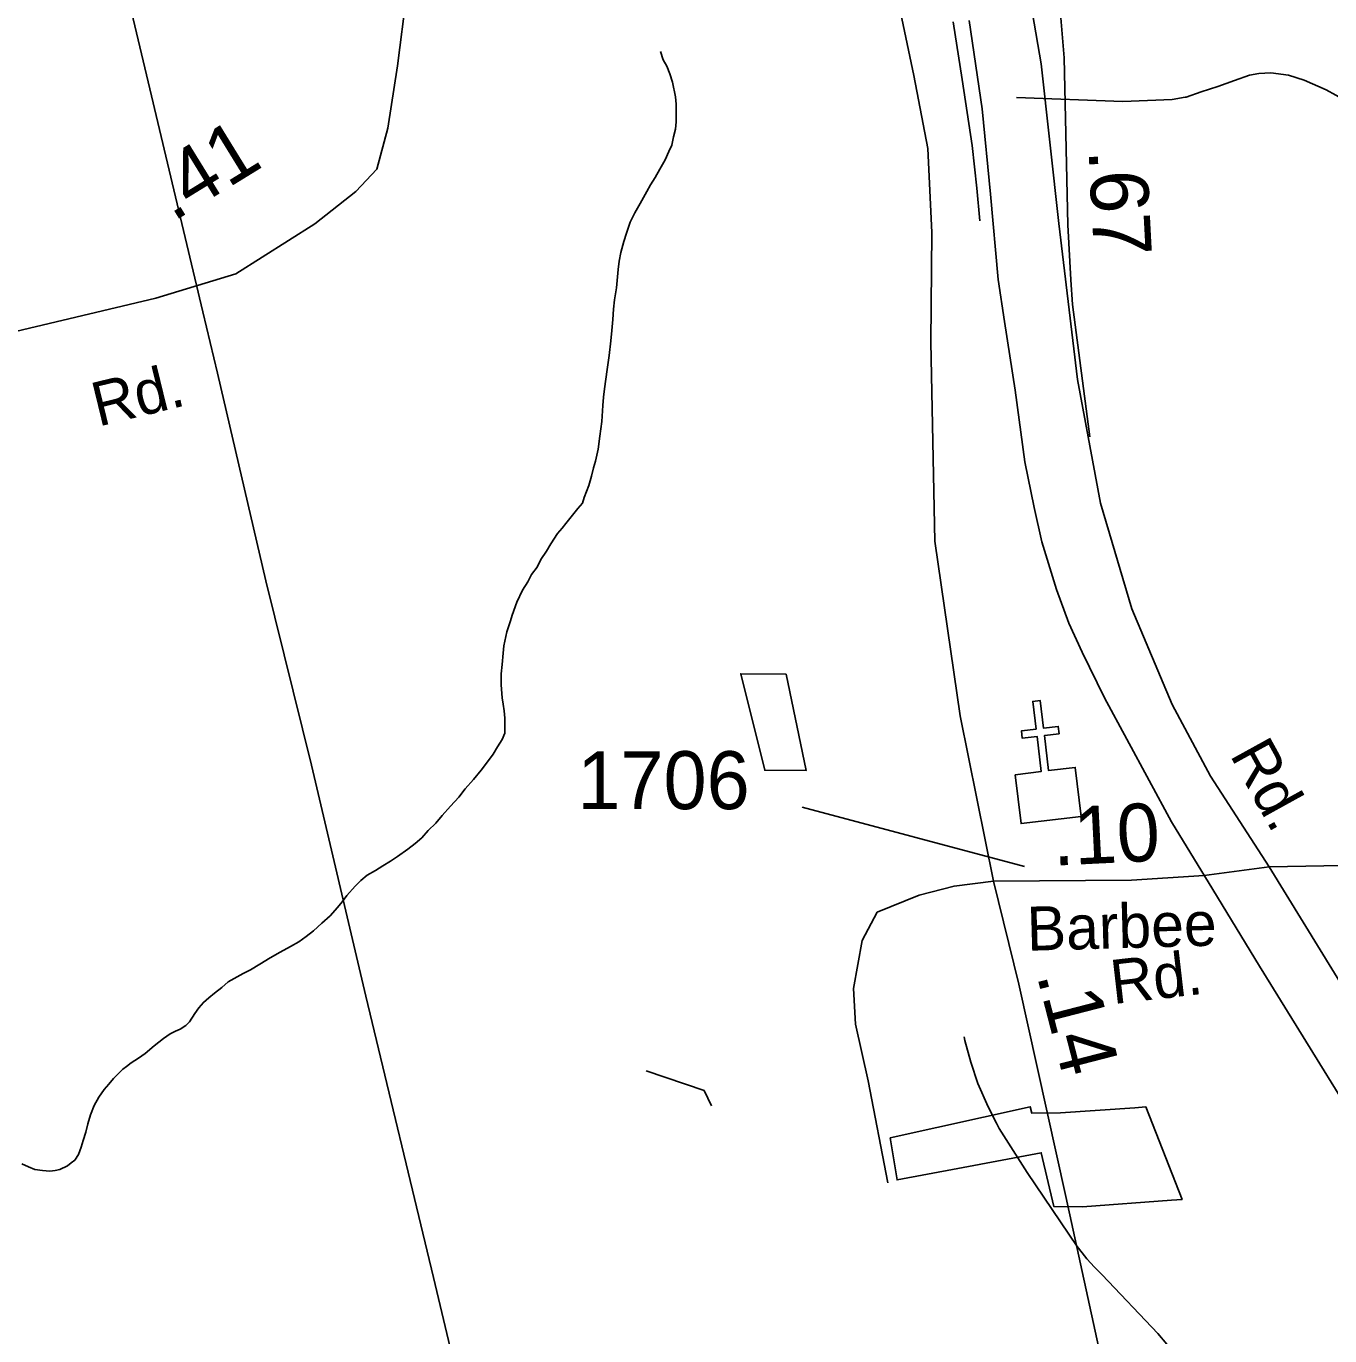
# Model space of a CAD drawing. Extents: x 2001466 to 2224147, y 644118 to 847247.
# Drawn here: x 2044369 to 2047181, y 764118 to 766943 of the extents above; entities that cross this region are included whole.
import ezdxf

# ---------------------------------------------------------------- set-up
doc = ezdxf.new("R2010")
doc.units = 0
for name, color, linetype in [('Exist Boundary Political City Limit New Hole', 7, 'Continuous'), ('Exist Cultural Church CELL', 7, 'Continuous'), ('Exist Hydrographic Misc Water Feature', 7, 'Continuous'), ('Exist Railroad Mainline', 7, 'Continuous'), ('Exist Railroad Siding', 7, 'Continuous'), ('Exist Road Non-System Type 51', 7, 'Continuous'), ('Exist Road Primary NC Attributed', 7, 'Continuous'), ('Exist Road Primary NC Label', 7, 'Continuous'), ('Exist Road Primary NC Service Mileage Hundredths English Label', 7, 'Continuous'), ('Exist Road Secondary Mileage Hundredths English Label', 7, 'Continuous'), ('Exist Road Secondary Type 41 Attributed', 7, 'Continuous'), ('Exist Road Secondary Type 51 Attributed', 7, 'Continuous'), ('Exist Road Secondary Type 51 Label', 7, 'Continuous'), ('Exist Road Secondary Type 51 Number Label', 7, 'Continuous'), ('Exist Utilities Electrical Transmission Line', 7, 'Continuous'), ('Map Preparation Boundary City Limit Buffer Line', 7, 'Continuous'), ('Prop Road Primary Interstate Projected', 7, 'Continuous')]:
    doc.layers.add(name, color=color, linetype=linetype)

msp = doc.modelspace()

# ---------------------------------------------------------------- linework, layer by layer
at = {"layer": 'Exist Boundary Political City Limit New Hole'}
for points in [[(2046008.6, 765545.1), (2045910.6, 765546.3), (2045962.4, 765338.1), (2046051.9, 765337.6), (2046008.6, 765545.1)], [(2046232.8, 764544.9), (2046247.8, 764454.4), (2046378.9, 764479.1), (2046558.8, 764512.8), (2046586.2, 764396.7), (2046648, 764396.2), (2046839.5, 764410.4), (2046862.6, 764412.2), (2046784.8, 764611.8), (2046760.8, 764609.8), (2046600, 764599), (2046538.5, 764598.3), (2046535.2, 764612.1), (2046232.8, 764544.9)]]:
    msp.add_lwpolyline(points, dxfattribs=at)
at = {"layer": 'Exist Cultural Church CELL'}
msp.add_lwpolyline([(2046502.4, 765328.5), (2046558.9, 765335.5), (2046549.7, 765411.1), (2046518, 765407.2), (2046516, 765423.1), (2046547.8, 765426.9), (2046540.6, 765486.6), (2046556.5, 765488.6), (2046563.7, 765428.9), (2046595.5, 765432.7), (2046597.4, 765416.8), (2046565.6, 765413), (2046574.8, 765337.4), (2046632, 765344.2), (2046644.8, 765238.5), (2046515.2, 765222.9)], close=True, dxfattribs=at)
at = {"layer": 'Exist Hydrographic Misc Water Feature'}
for points in [[(2045737.2, 766888.9), (2045743.3, 766871), (2045751.3, 766857), (2045757.3, 766841), (2045763.4, 766823), (2045769.6, 766791), (2045771.4, 766775), (2045771.4, 766753), (2045771.4, 766737), (2045769.6, 766721), (2045765.7, 766705), (2045761.6, 766687), (2045755.6, 766673), (2045747.6, 766655), (2045735.7, 766635), (2045725.7, 766616.9), (2045715.8, 766601), (2045707.9, 766587), (2045693.9, 766560.9), (2045681.8, 766540.9), (2045672, 766520.9), (2045664, 766496.9), (2045658, 766478.9), (2045652.1, 766454.9), (2045648.2, 766436.8), (2045646.1, 766418.8), (2045642.2, 766378.8), (2045638.1, 766352.8), (2045636.3, 766332.8), (2045634.4, 766310.8), (2045632.4, 766286.8), (2045630.5, 766264.8), (2045626.4, 766232.8), (2045622.5, 766202.8), (2045616.6, 766160.8), (2045614.6, 766142.8), (2045612.7, 766124.8), (2045610.7, 766090.8), (2045608.8, 766074.8), (2045606.8, 766058.8), (2045602.9, 766030.8), (2045596.9, 766004.8), (2045593, 765990.8), (2045588.9, 765972.8), (2045583, 765952.8), (2045573.1, 765926.7), (2045569, 765914.7), (2045559.2, 765902.7), (2045545, 765884.8), (2045533.1, 765870.7), (2045525.1, 765860.7), (2045515.3, 765848.7), (2045501.2, 765826.6), (2045491.3, 765810.6), (2045479.4, 765792.6), (2045471.4, 765776.6), (2045459.3, 765760.5), (2045451.3, 765744.6), (2045439.4, 765726.6), (2045427.5, 765700.6), (2045417.7, 765672.5), (2045413.6, 765660.5), (2045405.6, 765636.5), (2045399.7, 765606.5), (2045397.8, 765590.5), (2045395.8, 765566.5), (2045393.7, 765546.5), (2045393.9, 765522.5), (2045395.8, 765494.5), (2045397.8, 765480.5), (2045400.1, 765466.5), (2045401.9, 765450.5), (2045401.9, 765434.5), (2045401.9, 765418.5), (2045396, 765404.5), (2045386.1, 765388.5), (2045376.1, 765372.5), (2045364.2, 765356.4), (2045350.2, 765338.4), (2045334.2, 765318.5), (2045316.2, 765298.4), (2045302.3, 765280.4), (2045284.4, 765260.3), (2045266.4, 765240.3), (2045252.4, 765224.2), (2045236.4, 765208.2), (2045222.5, 765192.2), (2045208.5, 765180.2), (2045192.6, 765168.2), (2045170.4, 765152.1), (2045154.6, 765142.1), (2045138.6, 765132.1), (2045122.6, 765122.1), (2045104.6, 765112), (2045090.6, 765100), (2045078.5, 765088), (2045060.7, 765067.9), (2045050.7, 765053.9), (2045040.8, 765041.9), (2045024.8, 765023.8)], [(2045024.8, 765023.8), (2045006.8, 765007.9), (2044988.9, 764991.8), (2044972.9, 764979.8), (2044957, 764967.7), (2044938.9, 764957.7), (2044917, 764945.7), (2044895, 764933.7), (2044873.1, 764919.6), (2044853, 764907.5), (2044837.2, 764899.5), (2044805, 764881.5), (2044791.1, 764869.5), (2044775.1, 764857.4), (2044763.2, 764847.4), (2044751.3, 764837.4), (2044741.2, 764825.4), (2044733.2, 764813.4), (2044721.1, 764795.4), (2044713.1, 764787.4), (2044701.3, 764779.3), (2044691.4, 764775.3), (2044679.3, 764769.3), (2044665.4, 764759.2), (2044645.3, 764743.2), (2044625.4, 764727.2), (2044611.4, 764717.2), (2044595.4, 764707.1), (2044585.4, 764699.1), (2044577.4, 764693.1), (2044567.6, 764683), (2044557.5, 764673.1), (2044547.5, 764661.1), (2044537.6, 764649.1), (2044525.5, 764633), (2044515.7, 764615), (2044507.7, 764595), (2044501.7, 764575), (2044497.6, 764557), (2044491.7, 764539), (2044487.8, 764524.9), (2044481.8, 764508.9), (2044473.8, 764496.9), (2044465.9, 764490.9), (2044457.9, 764484.9), (2044441.9, 764476.9), (2044431.8, 764474.9), (2044419.9, 764472.9), (2044403.9, 764474.8), (2044387.9, 764476.8), (2044373.8, 764482.7), (2044359.8, 764488.7)], [(2046392.7, 764762.7), (2046394.2, 764755.4), (2046407.1, 764708.2), (2046422, 764662.2)], [(2045847.6, 764614.2), (2045831.6, 764647.4), (2045706.5, 764689.3)], [(2046422, 764662.2), (2046444.2, 764611.6), (2046462.2, 764576.6)], [(2046422, 764662.2), (2046444.2, 764611.6), (2046462.2, 764576.6)], [(2046462.2, 764576.6), (2046468.2, 764564.9), (2046528.1, 764470.2)], [(2046528.1, 764470.2), (2046636.1, 764310.5), (2046647, 764296.8)], [(2046528.1, 764470.2), (2046636.1, 764310.5), (2046647, 764296.8)], [(2046647, 764296.8), (2046657, 764284), (2046673.9, 764266.3)], [(2046647, 764296.8), (2046657, 764284), (2046673.9, 764266.3)], [(2046673.9, 764266.3), (2046690.1, 764249.2), (2046810.2, 764122.8), (2046849.2, 764077.2), (2046863.5, 764058.4)], [(2046673.9, 764266.3), (2046690.1, 764249.2), (2046810.2, 764122.8), (2046849.2, 764077.2), (2046863.5, 764058.4)]]:
    msp.add_lwpolyline(points, dxfattribs=at)
at = {"layer": 'Exist Railroad Mainline'}
for points in [[(2046403.1, 766956.1), (2046431.2, 766765.5), (2046449.5, 766581.2), (2046465.7, 766396.8), (2046479.9, 766306.5), (2046502.8, 766158.1), (2046523.7, 766003.6), (2046543.6, 765905.2), (2046560.1, 765830.9), (2046592, 765728.2), (2046618.5, 765655.7), (2046647.3, 765593.1), (2046695.2, 765494.1), (2046839.8, 765227.1), (2046928.9, 765080.5)], [(2046928.9, 765080.5), (2047029.4, 764915.2), (2047323.7, 764439.2), (2047618, 763963.2), (2047953.1, 763434.3), (2048319.7, 762859.2)]]:
    msp.add_lwpolyline(points, dxfattribs=at)
at = {"layer": 'Exist Railroad Siding'}
msp.add_lwpolyline([(2046369.1, 766952.8), (2046388.5, 766828.4), (2046409.6, 766686), (2046419.7, 766593.8), (2046426.3, 766523.6)], dxfattribs=at)
at = {"layer": 'Exist Road Non-System Type 51'}
for points in [[(2047588, 766749.3), (2047556.4, 766746.4), (2047430.2, 766739), (2047380.2, 766740), (2047318.4, 766747.3), (2047286.5, 766753.9), (2047254.7, 766764.6), (2047215.1, 766783.4), (2047173.6, 766806.2), (2047126, 766827.2), (2047092.2, 766837.9), (2047054.3, 766842.7), (2047028.3, 766841.2), (2047008.2, 766837.6), (2046976, 766826.3), (2046939.7, 766813), (2046903.5, 766801.8), (2046871.2, 766790.4), (2046869.1, 766790)], [(2046869.1, 766790), (2046841.1, 766785), (2046735, 766781.2), (2046505.2, 766789.9)], [(2046456, 765098.6), (2046370.7, 765088.2), (2046295.1, 765068.8), (2046205, 765031.8), (2046172.8, 764970.6), (2046153.5, 764867.5), (2046158.3, 764790.2), (2046185.7, 764667.8), (2046227.5, 764448)]]:
    msp.add_lwpolyline(points, dxfattribs=at)
at = {"layer": 'Exist Road Primary NC Attributed'}
for points in [[(2045849.8, 768387.1), (2046062.7, 768029.3), (2046268.6, 767696), (2046416.7, 767415), (2046476.2, 767250.8), (2046521.3, 767080.1), (2046558.3, 766861.9), (2046596.9, 766518.1), (2046637.1, 766181.5), (2046687, 765914.2), (2046754.6, 765686.3), (2046841.5, 765480.2), (2046923.6, 765325.6), (2047050.7, 765129.9)], [(2047050.7, 765129.9), (2047264.7, 764781.3), (2047473.9, 764442.3), (2047691.2, 764105.8), (2047924.5, 763733), (2048087, 763478.6), (2048259.2, 763197.6), (2048470, 762874.7)]]:
    msp.add_lwpolyline(points, dxfattribs=at)
at = {"layer": 'Exist Road Secondary Type 41 Attributed'}
for points in [[(2045689.8, 768180.3), (2045581.9, 768138), (2045532.7, 768114.4), (2045488.9, 768081.3), (2045451.4, 768024.6), (2045422.6, 767958.3), (2045396.4, 767903.7), (2045375, 767829.9), (2045353.7, 767744.5), (2045340.8, 767598), (2045348.9, 767462.7), (2045348.9, 767385.4), (2045331.2, 767313.8), (2045273.2, 767215.5), (2045213.7, 767107.6), (2045189.6, 767011), (2045170.2, 766858), (2045149.3, 766723.5), (2045125.2, 766635), (2045080.1, 766586.7), (2044991.6, 766517.4), (2044821, 766409.5), (2044648.8, 766356.4), (2044072.7, 766220.3)], [(2050417.6, 764618.1), (2049962, 764688.9), (2049380.2, 764732.4), (2048939.2, 764756.5), (2048513.5, 764787.1), (2048392.8, 764800), (2048312.4, 764846.7), (2048248, 764888.6), (2048164.3, 764973.9), (2048101.5, 765038.4), (2048033.9, 765083.4), (2047959.9, 765110.8), (2047879.4, 765126.9), (2047674.2, 765131.8), (2047247.7, 765133.4), (2047050.7, 765129.9)]]:
    msp.add_lwpolyline(points, dxfattribs=at)
at = {"layer": 'Exist Road Secondary Type 51 Attributed'}
for points in [[(2045689.8, 768180.3), (2045766.8, 768047), (2045987.7, 767659.2), (2046121.3, 767411.2), (2046232.4, 767083.5), (2046283.8, 766837.1), (2046314.4, 766679.3), (2046322.5, 766498.1), (2046320.9, 766261.4), (2046328.9, 765832.2), (2046383.6, 765455.3), (2046456, 765098.6)], [(2047050.7, 765129.9), (2046910.2, 765111.3)], [(2046910.2, 765111.3), (2046753.7, 765101), (2046456, 765098.6)], [(2046456, 765098.6), (2046510.8, 764876.4), (2046612.1, 764418.2), (2046691, 764055.1), (2046710.3, 763927.9), (2046718.3, 763752.3), (2046713.5, 763315.1), (2046691, 762827.9), (2046694.2, 762644.4), (2046710.3, 762459.2), (2046737.7, 762291.7), (2046814.9, 762120.2), (2046967.8, 761841.2)]]:
    msp.add_lwpolyline(points, dxfattribs=at)
at = {"layer": 'Exist Road Secondary Type 51 Number Label'}
msp.add_line((2046523, 765130.8), (2046042.9, 765258.4), dxfattribs=at)
at = {"layer": 'Exist Utilities Electrical Transmission Line'}
for points in [[(2044435.3, 767652.1), (2044636, 766808.2), (2044750.2, 766327.3)], [(2044750.2, 766327.3), (2044781.5, 766195.2), (2044886.3, 765747.1), (2044984.2, 765349.1), (2045102, 764850.6), (2045247.6, 764243.6), (2045387.6, 763654.7), (2045501.6, 763168.4), (2045649.2, 762563.3), (2045735.7, 762195.6), (2045828, 761817.7), (2045951.1, 761285.1), (2045987.3, 761131.3)]]:
    msp.add_lwpolyline(points, dxfattribs=at)
at = {"layer": 'Map Preparation Boundary City Limit Buffer Line'}
for points in [[(2046008.6, 765545.1), (2045910.6, 765546.3), (2045962.4, 765338.1), (2046051.9, 765337.6), (2046008.6, 765545.1)], [(2046232.8, 764544.9), (2046247.8, 764454.4), (2046378.9, 764479.1), (2046558.8, 764512.8), (2046586.2, 764396.7), (2046648, 764396.2), (2046839.5, 764410.4), (2046862.6, 764412.2), (2046784.8, 764611.8), (2046760.8, 764609.8), (2046600, 764599), (2046538.5, 764598.3), (2046535.2, 764612.1), (2046232.8, 764544.9)]]:
    msp.add_lwpolyline(points, dxfattribs=at)
at = {"layer": 'Prop Road Primary Interstate Projected'}
msp.add_lwpolyline([(2046663.9, 766057.4), (2046626.3, 766342.8), (2046622.9, 766396.2), (2046616.2, 766514.7), (2046608.6, 766875.4), (2046598.4, 766995.9), (2046591.6, 767056.2), (2046580.5, 767144.8), (2046555.2, 767249.2), (2046534.6, 767320.4), (2046503, 767412.2), (2046450.7, 767513.4)], dxfattribs=at)

# ---------------------------------------------------------------- texts
at = {"layer": 'Exist Road Primary NC Label'}
msp.add_text('Rd.', height=95, rotation=298.8935, dxfattribs=at).set_placement((2046964.5, 765371.7))
at = {"layer": 'Exist Road Primary NC Service Mileage Hundredths English Label'}
msp.add_text('.67', height=125, rotation=273.0062, dxfattribs=at).set_placement((2046660.7, 766676.3))
at = {"layer": 'Exist Road Secondary Mileage Hundredths English Label'}
for s, rotation, p in [('.41', 31.6177, (2044685.6, 766520.5)), ('.10', 2.8167, (2046585.3, 765132.1)), ('.14', 284.4751, (2046548.8, 764896.4))]:
    msp.add_text(s, height=125, rotation=rotation, dxfattribs=at).set_placement(p)
at = {"layer": 'Exist Road Secondary Type 51 Label'}
for s, rotation, p in [('Rd.', 13.6955, (2044524.4, 766079.2)), ('Barbee', 1.6021, (2046528.9, 764948.6)), ('Rd.', 6.5497, (2046713.9, 764833.4))]:
    msp.add_text(s, height=95, rotation=rotation, dxfattribs=at).set_placement(p)
at = {"layer": 'Exist Road Secondary Type 51 Number Label'}
msp.add_text('1706', height=125, dxfattribs=at).set_placement((2045558, 765254.2))

doc.saveas('drawing.dxf')
